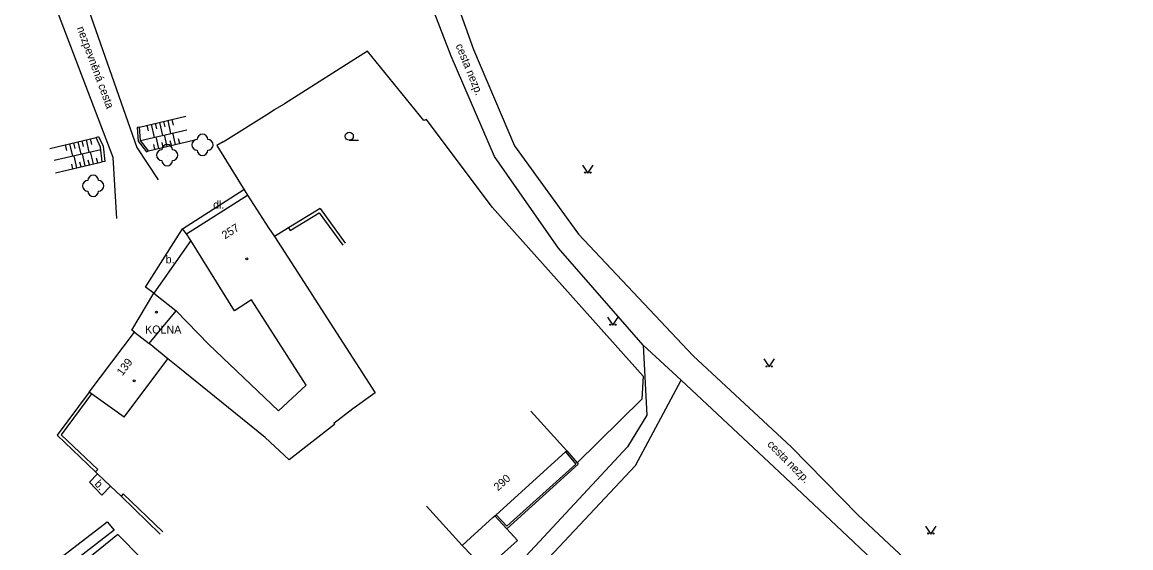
# Model space of a CAD drawing. Extents: x -577457 to -568404, y -1208466 to -1201387.
# Drawn here: x -575077.3 to -574973.4, y -1204297.5 to -1204248.2 of the extents above; entities that cross this region are included whole.
import ezdxf

# ---------------------------------------------------------------- set-up
doc = ezdxf.new("R2010")
doc.units = 0
for name, color, linetype in [('BUDOVY_MĚŘ', 7, 'Continuous'), ('BUDOVY_NEMĚŘ', 7, 'Continuous'), ('POMOC_POPIS', 7, 'Continuous'), ('ROZHRANÍ_PLOCH', 7, 'Continuous'), ('VÝŠKOPIS', 7, 'Continuous'), ('ZELEŇ', 7, 'Continuous'), ('ZN_BUDOV', 7, 'Continuous'), ('ZN_DOPLŇKOVÉ', 7, 'Continuous'), ('ZN_KULTUR', 7, 'Continuous'), ('Č_POPIS_ORIENT', 7, 'Continuous')]:
    doc.layers.add(name, color=color, linetype=linetype)

msp = doc.modelspace()

# ---------------------------------------------------------------- linework, layer by layer
at = {"layer": 'BUDOVY_MĚŘ'}
for points in [[(-575061.91, -1204268.03), (-575056.2, -1204264.42), (-575054.22, -1204267.46)], [(-575054.22, -1204267.46), (-575053.67, -1204268.3)], [(-575061.51, -1204268.67), (-575061.91, -1204268.03)], [(-575057.42, -1204275.25), (-575061.51, -1204268.67)], [(-575053.67, -1204268.3), (-575051.15, -1204272.18)], [(-575066.79, -1204277.26), (-575067.02, -1204277.07), (-575064.98, -1204273.6)], [(-575064.98, -1204273.6), (-575062.86, -1204275.25)], [(-575071.04, -1204282.88), (-575066.79, -1204277.26)], [(-575066.79, -1204277.26), (-575065.42, -1204278.33)], [(-575070.8, -1204283.05), (-575071.04, -1204282.88)], [(-575067.75, -1204285.24), (-575070.8, -1204283.05)], [(-575026.25, -1204288.38), (-575029.61, -1204284.68)], [(-575032.88, -1204294.39), (-575026.38, -1204288.49)], [(-575026.38, -1204288.49), (-575026.25, -1204288.38)], [(-575039.42, -1204293.57), (-575036.06, -1204297.27)], [(-575033.15, -1204294.63), (-575033.01, -1204294.5)], [(-575033.01, -1204294.5), (-575032.88, -1204294.39)], [(-575050.65, -1204314.18), (-575068.33, -1204296.24), (-575075.61, -1204302.15)], [(-575036.06, -1204297.27), (-575035.27, -1204296.56)]]:
    msp.add_lwpolyline(points, dxfattribs=at)
at = {"layer": 'BUDOVY_NEMĚŘ'}
for points in [[(-575051.15, -1204272.18), (-575049.03, -1204275.48), (-575044.23, -1204282.95), (-575046.31, -1204284.44), (-575048.1, -1204285.84), (-575048.02, -1204285.93), (-575052.27, -1204289.24), (-575054.52, -1204287.15), (-575062.72, -1204280.52), (-575063.65, -1204279.77)], [(-575067.75, -1204285.24), (-575063.65, -1204279.77), (-575065.42, -1204278.33), (-575062.86, -1204275.25), (-575059.82, -1204278.41), (-575053.27, -1204284.64), (-575050.68, -1204282.24), (-575055.81, -1204274.22), (-575057.42, -1204275.25)]]:
    msp.add_lwpolyline(points, dxfattribs=at)
at = {"layer": 'ROZHRANÍ_PLOCH'}
for points in [[(-575041.31, -1204233.07), (-575035.01, -1204250.74), (-575031.15, -1204259.78), (-575025.17, -1204268.08), (-575014.42, -1204279.47)], [(-575019.09, -1204278.47), (-575027.03, -1204269.39), (-575033.03, -1204260.79), (-575037.1, -1204251.38), (-575043.78, -1204234.01)], [(-575071.91, -1204244.66), (-575066.56, -1204259.93), (-575064.55, -1204262.98)], [(-575068.43, -1204266.6), (-575068.77, -1204260.89), (-575074.57, -1204245.67)], [(-575062.27, -1204267.56), (-575056.54, -1204263.87)], [(-575064.98, -1204273.6), (-575065.75, -1204273.03), (-575062.27, -1204267.56)], [(-575061.91, -1204268.03), (-575062.27, -1204267.56)], [(-575019.09, -1204278.47), (-575018.74, -1204285.05), (-575020.55, -1204288.01), (-575032.55, -1204300.93), (-575042.42, -1204310.86), (-575043.09, -1204311.49), (-575046.96, -1204315.28), (-575054.41, -1204322.45), (-575062.29, -1204332.03), (-575067.25, -1204337.03), (-575071.61, -1204343.68), (-575077.49, -1204349.63), (-575090.83, -1204354.43)], [(-575015.52, -1204281.77), (-575019.09, -1204278.47)], [(-575014.42, -1204279.47), (-575005.21, -1204288.01), (-574998.98, -1204294.4), (-574987.75, -1204304.91), (-574983.74, -1204309.04), (-574981.04, -1204313.54), (-574977.86, -1204321.25), (-574975.52, -1204324.48), (-574972.05, -1204326.39)], [(-575073.03, -1204351.75), (-575065.76, -1204338.27), (-575060.72, -1204333.24), (-575053.27, -1204323.37), (-575031.25, -1204301.98), (-575019.81, -1204289.77), (-575015.52, -1204281.77)], [(-574983.36, -1204328.65), (-574980.83, -1204325.25), (-574980.29, -1204321.99), (-574982.98, -1204314.29), (-574985.61, -1204310.26), (-574989.09, -1204306.66), (-575000.48, -1204295.89), (-575006.8, -1204289.94), (-575015.52, -1204281.77)], [(-575070.26, -1204290.54), (-575071, -1204291.32), (-575069.84, -1204292.54), (-575069.04, -1204291.7)], [(-575069.34, -1204295.05), (-575068.69, -1204295.84), (-575076.14, -1204301.61), (-575076.82, -1204300.8), (-575069.34, -1204295.05)], [(-575034.17, -1204299.25), (-575033.92, -1204299.53), (-575030.88, -1204296.8), (-575031.87, -1204295.71)]]:
    msp.add_lwpolyline(points, dxfattribs=at)
at = {"layer": 'VÝŠKOPIS'}
for points in [[(-575066.32, -1204258.02), (-575061.97, -1204257)], [(-575063.67, -1204257.4), (-575063.39, -1204258.62)], [(-575063.28, -1204257.31), (-575063.16, -1204257.83)], [(-575066.23, -1204259.29), (-575061.88, -1204258.27)], [(-575065.62, -1204257.86), (-575065.5, -1204258.38)], [(-575065.23, -1204257.76), (-575064.94, -1204258.99)], [(-575064.84, -1204257.67), (-575064.72, -1204258.2)], [(-575064.45, -1204257.58), (-575064.16, -1204258.81)], [(-575064.06, -1204257.49), (-575063.94, -1204258.01)], [(-575074.72, -1204260.03), (-575070.37, -1204259)], [(-575072.49, -1204259.5), (-575072.36, -1204260.02)], [(-575072.1, -1204259.41), (-575071.82, -1204260.56)], [(-575071.71, -1204259.31), (-575071.58, -1204259.84)], [(-575071.32, -1204259.22), (-575071.05, -1204260.38)], [(-575070.93, -1204259.13), (-575070.81, -1204259.66)], [(-575065.47, -1204260.25), (-575061.12, -1204259.23)], [(-575064.49, -1204260.02), (-575064.74, -1204258.94)], [(-575064.1, -1204259.93), (-575064.2, -1204259.48)], [(-575063.71, -1204259.84), (-575063.96, -1204258.76)], [(-575063.32, -1204259.75), (-575063.43, -1204259.3)], [(-575062.93, -1204259.65), (-575063.19, -1204258.57)], [(-575062.54, -1204259.56), (-575062.65, -1204259.12)], [(-575074.3, -1204261.14), (-575069.94, -1204260.12)], [(-575073.27, -1204259.68), (-575073.14, -1204260.21)], [(-575072.88, -1204259.59), (-575072.6, -1204260.75)], [(-575071.4, -1204261.66), (-575071.67, -1204260.52)], [(-575070.62, -1204261.47), (-575070.89, -1204260.34)], [(-575064.88, -1204260.11), (-575064.98, -1204259.66)], [(-575074.18, -1204262.31), (-575069.8, -1204261.28)], [(-575072.57, -1204261.93), (-575072.67, -1204261.49)], [(-575072.18, -1204261.84), (-575072.44, -1204260.71)], [(-575071.79, -1204261.75), (-575071.89, -1204261.31)], [(-575071.01, -1204261.57), (-575071.11, -1204261.13)], [(-575070.23, -1204261.38), (-575070.33, -1204260.94)]]:
    msp.add_lwpolyline(points, dxfattribs=at)
at = {"layer": 'ZELEŇ'}
for centre in [(-575060.4, -1204259.69), (-575063.72, -1204260.66), (-575070.65, -1204263.54)]:
    msp.add_circle(centre, 0.0005, dxfattribs=at)
for centre, start, end in [((-575060.9, -1204259.69), 90, 270), ((-575060.4, -1204259.19), 0, 180), ((-575059.9, -1204259.69), 270, 90), ((-575064.22, -1204260.66), 90, 270), ((-575063.72, -1204260.16), 0, 180), ((-575063.22, -1204260.66), 270, 90), ((-575060.4, -1204260.19), 180, 360), ((-575063.72, -1204261.16), 180, 360), ((-575070.65, -1204263.04), 0, 180), ((-575071.15, -1204263.54), 90, 270), ((-575070.15, -1204263.54), 270, 90), ((-575070.65, -1204264.04), 180, 360)]:
    msp.add_arc(centre, 0.5, start, end, dxfattribs=at)
at = {"layer": 'ZN_BUDOV'}
for centre in [(-575056.25, -1204270.39), (-575064.73, -1204275.39), (-575066.81, -1204281.83)]:
    msp.add_circle(centre, 0.0875, dxfattribs=at)
at = {"layer": 'ZN_DOPLŇKOVÉ'}
for points in [[(-575039.66, -1204257.42), (-575044.93, -1204250.91), (-575052.73, -1204255.85)], [(-575054.36, -1204256.84), (-575053.67, -1204256.39), (-575052.73, -1204255.85)], [(-575058.48, -1204259.4), (-575054.36, -1204256.84)], [(-575033.25, -1204265.54), (-575039.4, -1204257.31), (-575039.66, -1204257.42)], [(-575065.47, -1204260.25), (-575066.23, -1204259.29), (-575066.32, -1204258.02), (-575066.53, -1204258.07), (-575066.44, -1204259.34), (-575065.64, -1204260.35)], [(-575070.37, -1204259), (-575070.14, -1204258.92), (-575069.73, -1204259.82), (-575069.56, -1204261.26), (-575069.8, -1204261.28), (-575069.96, -1204259.9), (-575070.37, -1204259)], [(-575058.48, -1204259.4), (-575059.06, -1204259.76), (-575056.2, -1204264.42)], [(-575065.64, -1204260.35), (-575065.47, -1204260.25)], [(-575049.38, -1204265.67), (-575052.34, -1204267.47)], [(-575049.38, -1204265.67), (-575047.02, -1204268.92)], [(-575033.25, -1204265.54), (-575019.09, -1204281.4)], [(-575052.34, -1204267.47), (-575052.18, -1204267.73), (-575049.46, -1204266.07), (-575047.26, -1204269.1)], [(-575052.34, -1204267.47), (-575053.67, -1204268.3)], [(-575061.51, -1204268.67), (-575064.98, -1204273.6)], [(-575019.09, -1204281.4), (-575019.21, -1204283.55), (-575025.29, -1204289.51)], [(-575071.04, -1204282.88), (-575074.04, -1204286.93), (-575070.43, -1204290.38)], [(-575070.8, -1204283.05), (-575073.64, -1204286.9), (-575070.22, -1204290.16), (-575070.43, -1204290.38)], [(-575026.38, -1204288.49), (-575025.41, -1204289.63), (-575031.86, -1204295.47), (-575032.88, -1204294.39)], [(-575026.25, -1204288.38), (-575025.29, -1204289.51)], [(-575025.29, -1204289.51), (-575025.18, -1204289.64), (-575031.87, -1204295.71)], [(-575070.43, -1204290.38), (-575070.26, -1204290.54)], [(-575070.26, -1204290.54), (-575069.04, -1204291.7)], [(-575069.04, -1204291.7), (-575068.04, -1204292.66)], [(-575064.11, -1204295.98), (-575067.83, -1204292.44), (-575068.04, -1204292.66)], [(-575068.04, -1204292.66), (-575064.38, -1204296.22)], [(-575035.27, -1204296.56), (-575033.15, -1204294.63)], [(-575031.87, -1204295.71), (-575033.01, -1204294.5)], [(-575036.06, -1204297.27), (-575034.17, -1204299.25)]]:
    msp.add_lwpolyline(points, dxfattribs=at)
at = {"layer": 'ZN_KULTUR'}
msp.add_line((-575046.64, -1204259.26), (-575045.77, -1204259.26), dxfattribs=at)
for points in [[(-575024.78, -1204261.6), (-575024.28, -1204262.35), (-575023.78, -1204261.6)], [(-575022.43, -1204275.86), (-575021.93, -1204276.61), (-575021.43, -1204275.86)], [(-575007.78, -1204279.78), (-575007.28, -1204280.53), (-575006.78, -1204279.78)], [(-574992.63, -1204295.45), (-574992.13, -1204296.2), (-574991.63, -1204295.45)]]:
    msp.add_lwpolyline(points, dxfattribs=at)
for centre, radius in [((-575046.64, -1204258.88), 0.375), ((-575024.53, -1204262.3), 0.05), ((-575024.03, -1204262.3), 0.05), ((-575022.18, -1204276.56), 0.05), ((-575021.68, -1204276.56), 0.05), ((-575007.53, -1204280.48), 0.05), ((-575007.03, -1204280.48), 0.05), ((-574992.38, -1204296.15), 0.05), ((-574991.88, -1204296.15), 0.05)]:
    msp.add_circle(centre, radius, dxfattribs=at)

# ---------------------------------------------------------------- texts
at = {"layer": 'POMOC_POPIS'}
for s, rotation, p in [(' nezpevněná cesta', 290.28, (-575072.29, -1204248.47)), ('cesta nezp.', 292.27, (-575036.69, -1204250.37)), ('cesta nezp.', 314.83, (-575007.52, -1204287.84)), ('b.', 313.56, (-575070.58, -1204291.55))]:
    msp.add_text(s, height=0.75, rotation=rotation, dxfattribs=at).set_placement(p)
for s, p in [('dl.', (-575059.41, -1204265.68)), ('b.', (-575063.86, -1204270.81)), ('KOLNA', (-575065.79, -1204277.39))]:
    msp.add_text(s, height=0.75, dxfattribs=at).set_placement(p)
at = {"layer": 'Č_POPIS_ORIENT'}
for s, rotation, p in [('257', 32.3, (-575058.3, -1204268.56)), ('139', 52.9, (-575067.92, -1204281.41)), ('290', 42.2, (-575032.7, -1204292.2))]:
    msp.add_text(s, height=0.75, rotation=rotation, dxfattribs=at).set_placement(p)

doc.saveas('drawing.dxf')
